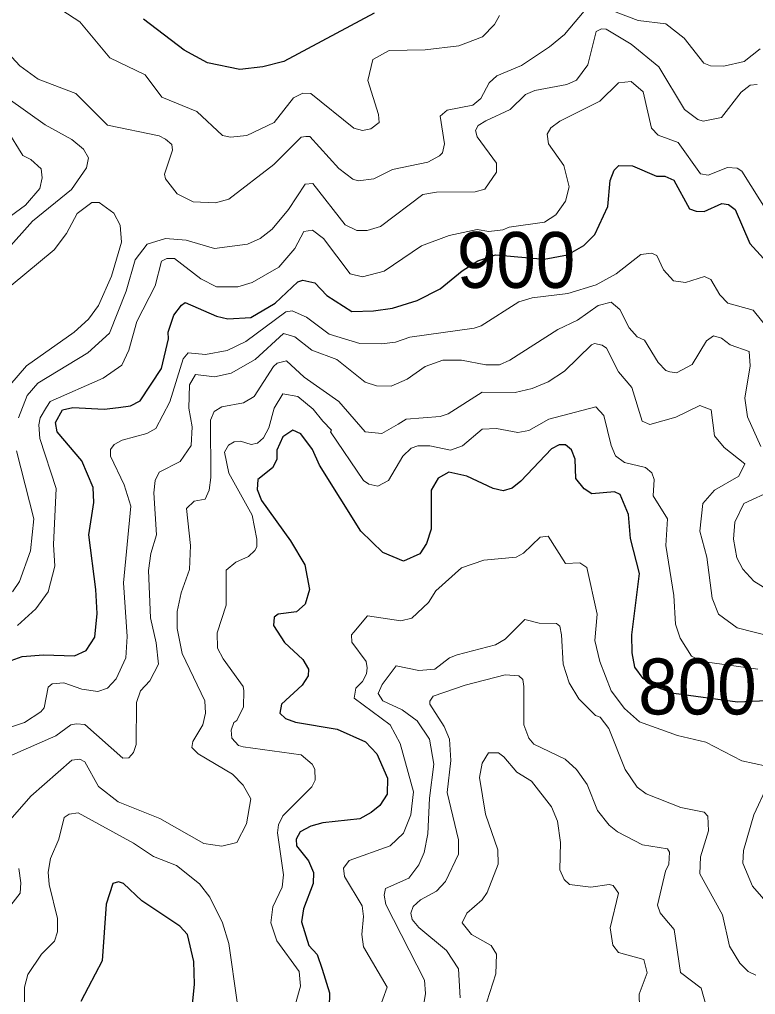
# Model space of a CAD drawing. Extents: x 294.2 to 320.3, y 7482.7 to 7510.7.
# Drawn here: x 318.717 to 319.771, y 7491.272 to 7492.667 of the extents above; entities that cross this region are included whole.
import ezdxf
from ezdxf.enums import TextEntityAlignment as Align

# ---------------------------------------------------------------- set-up
doc = ezdxf.new("R2010")
doc.units = 0
doc.header["$LTSCALE"] = 0.032
doc.layers.add('1', color=7, linetype='Continuous', lineweight=25)
doc.layers.add('2', color=7, linetype='Continuous', lineweight=13)
doc.layers.add('61', color=7, linetype='Continuous')

msp = doc.modelspace()

# ---------------------------------------------------------------- linework, layer by layer
at = {"layer": '1'}
for points in [[(319.2253, 7492.6765), (319.0956, 7492.6073), (319.0657, 7492.5995), (319.0327, 7492.5955), (318.9864, 7492.6053), (318.9532, 7492.6232), (318.8947, 7492.6678)], [(318.6949, 7491.7462), (318.7209, 7491.7557), (318.7515, 7491.758), (318.7961, 7491.7564), (318.8126, 7491.7643), (318.8252, 7491.7832), (318.8283, 7491.817), (318.8267, 7491.8516), (318.8165, 7491.9298), (318.8235, 7491.9758), (318.8229, 7491.9975), (318.8063, 7492.0358), (318.7712, 7492.0773), (318.7686, 7492.0907), (318.7786, 7492.1088), (318.7935, 7492.1119), (318.8383, 7492.1096), (318.8588, 7492.1119), (318.8761, 7492.1143), (318.8902, 7492.1214), (318.9207, 7492.1677), (318.9308, 7492.2101), (318.9302, 7492.2197), (318.9384, 7492.244), (318.9493, 7492.2586), (318.9544, 7492.2624), (318.9991, 7492.2427), (319.0157, 7492.2388), (319.0483, 7492.2407), (319.0834, 7492.2612), (319.1159, 7492.2918), (319.123, 7492.2944), (319.1402, 7492.2905), (319.1574, 7492.2721), (319.1932, 7492.2491), (319.2239, 7492.2503), (319.2512, 7492.2542), (319.2866, 7492.2652), (319.3196, 7492.2818), (319.351, 7492.3077), (319.3734, 7492.3219), (319.3986, 7492.3305), (319.4685, 7492.3242), (319.5019, 7492.3305), (319.5255, 7492.3439), (319.5412, 7492.3596), (319.5597, 7492.3997), (319.5629, 7492.4368), (319.5686, 7492.4515), (319.5756, 7492.4585), (319.5948, 7492.4578), (319.6295, 7492.443), (319.6413, 7492.443), (319.6541, 7492.4371), (319.6766, 7492.3962), (319.686, 7492.393), (319.6978, 7492.3922), (319.723, 7492.404), (319.7324, 7492.4025), (319.7419, 7492.3954), (319.7631, 7492.3466), (319.8023, 7492.3039)], [(319.7873, 7491.692), (319.7452, 7491.6904), (319.6542, 7491.7028), (319.6265, 7491.7125), (319.6104, 7491.7243), (319.5982, 7491.7405), (319.5943, 7491.7609), (319.5938, 7491.7867), (319.6049, 7491.8744), (319.5921, 7491.9244), (319.5894, 7491.9588), (319.5772, 7491.9873), (319.5694, 7491.9911), (319.5367, 7491.9884), (319.5256, 7491.9954), (319.5139, 7492.0104), (319.5128, 7492.0378), (319.5078, 7492.0513), (319.499, 7492.0583), (319.4901, 7492.0583), (319.479, 7492.0529), (319.4352, 7492.0067), (319.4225, 7491.9964), (319.4097, 7491.9927), (319.3953, 7491.9959), (319.3576, 7492.0136), (319.3321, 7492.0195), (319.3166, 7492.0109), (319.3066, 7491.9937), (319.3066, 7491.9378), (319.2999, 7491.9174), (319.2905, 7491.9023), (319.2672, 7491.8921), (319.2373, 7491.9045), (319.2062, 7491.9352), (319.1468, 7492.0293), (319.1368, 7492.0518), (319.1202, 7492.0744), (319.1086, 7492.0793), (319.0941, 7492.0701), (319.0858, 7492.0508), (319.0858, 7492.0373), (319.0797, 7492.0255), (319.0587, 7492.0088), (319.0578, 7491.9944), (319.0636, 7491.9787), (319.1052, 7491.9212), (319.1257, 7491.8868), (319.1324, 7491.8513), (319.1262, 7491.8303), (319.114, 7491.8196), (319.0874, 7491.8164), (319.0819, 7491.8121), (319.0808, 7491.8002), (319.0968, 7491.7755), (319.1229, 7491.7513)], [(319.1229, 7491.7513), (319.1312, 7491.7373), (319.1306, 7491.7277), (319.1218, 7491.7148), (319.0924, 7491.6873), (319.0902, 7491.6744), (319.0979, 7491.6669)], [(319.0979, 7491.6669), (319.1123, 7491.6615), (319.1722, 7491.6514), (319.2127, 7491.6336), (319.2288, 7491.6164), (319.2443, 7491.5814), (319.2437, 7491.5588), (319.2332, 7491.5422), (319.221, 7491.5325), (319.2044, 7491.5234), (319.1517, 7491.5175), (319.1345, 7491.5126), (319.119, 7491.5046), (319.1134, 7491.4944), (319.114, 7491.4847), (319.1312, 7491.4632), (319.1384, 7491.4465), (319.1378, 7491.4309), (319.1239, 7491.3943), (319.1212, 7491.376), (319.1317, 7491.3422), (319.1434, 7491.3292), (319.1506, 7491.3083), (319.1611, 7491.2744), (319.1606, 7491.2534)], [(318.9627, 7491.2339), (318.9678, 7491.2867), (318.9667, 7491.319), (318.9579, 7491.358), (318.9468, 7491.3698), (318.8925, 7491.4059), (318.8664, 7491.4306), (318.8592, 7491.4333), (318.8509, 7491.4306), (318.8415, 7491.4011), (318.8354, 7491.3199), (318.8154, 7491.2817), (318.8049, 7491.2618)]]:
    msp.add_lwpolyline(points, dxfattribs=at)
at = {"layer": '2'}
for points in [[(319.4046, 7492.673), (319.3975, 7492.6602), (319.3803, 7492.6423), (319.3465, 7492.6296), (319.2979, 7492.6238), (319.2468, 7492.6226), (319.2232, 7492.6098), (319.2162, 7492.5798), (319.2315, 7492.5313), (319.2322, 7492.5198), (319.2201, 7492.5108), (319.2086, 7492.5082), (319.1958, 7492.5115), (319.1345, 7492.5613), (319.123, 7492.5619), (319.1096, 7492.5549), (319.0821, 7492.5197), (319.0426, 7492.5013), (319.0196, 7492.4987), (319.0081, 7492.5012), (318.971, 7492.5357), (318.9212, 7492.5562), (318.897, 7492.5881), (318.8465, 7492.6124), (318.8038, 7492.664), (318.7603, 7492.6921)], [(319.5335, 7492.6883), (319.4978, 7492.6455), (319.476, 7492.6283), (319.4359, 7492.6015), (319.4007, 7492.5868), (319.3899, 7492.5766), (319.3777, 7492.5542), (319.3663, 7492.5446), (319.3298, 7492.5376), (319.3196, 7492.5287), (319.326, 7492.4891), (319.3228, 7492.4763), (319.3184, 7492.4719), (319.3018, 7492.4629), (319.2513, 7492.4527), (319.2245, 7492.4393), (319.2022, 7492.4361), (319.1945, 7492.4387), (319.1747, 7492.454), (319.1332, 7492.5), (319.1274, 7492.5), (319.1205, 7492.4987), (319.0815, 7492.4597), (319.017, 7492.41), (318.9979, 7492.4048), (318.9659, 7492.4061), (318.9429, 7492.4176), (318.9263, 7492.4393), (318.925, 7492.4457), (318.9365, 7492.4802), (318.9353, 7492.4885), (318.9264, 7492.4961), (318.9174, 7492.5006), (318.8433, 7492.5159), (318.798, 7492.5613), (318.7438, 7492.5817), (318.7176, 7492.6009), (318.6824, 7492.6385)], [(319.778, 7492.6251), (319.7551, 7492.6072), (319.7257, 7492.6002), (319.7066, 7492.6009), (319.697, 7492.6047), (319.6689, 7492.6404), (319.6427, 7492.6609), (319.6031, 7492.666), (319.5514, 7492.6851)], [(319.7736, 7492.574), (319.7634, 7492.5734), (319.7506, 7492.5632), (319.7225, 7492.5268), (319.6964, 7492.5217), (319.6887, 7492.5242), (319.6695, 7492.5383), (319.6325, 7492.5996), (319.5929, 7492.6321), (319.5572, 7492.6532), (319.5507, 7492.6538), (319.5431, 7492.65), (319.531, 7492.6021), (319.515, 7492.5804), (319.501, 7492.574), (319.455, 7492.5657), (319.4416, 7492.56), (319.4199, 7492.5383), (319.3848, 7492.5223), (319.3739, 7492.5153), (319.3701, 7492.5083), (319.3726, 7492.4993), (319.4001, 7492.4616), (319.4001, 7492.4489), (319.3835, 7492.4246), (319.3695, 7492.4208), (319.3145, 7492.4201), (319.2947, 7492.417), (319.2341, 7492.371), (319.2149, 7492.3652), (319.2002, 7492.3652), (319.1836, 7492.3735), (319.1371, 7492.4323), (319.1262, 7492.4316), (319.1025, 7492.3953), (319.0789, 7492.3672), (319.0617, 7492.3537), (319.0438, 7492.3455), (318.9966, 7492.3397), (318.9557, 7492.3512), (318.9264, 7492.3537), (318.9002, 7492.3455), (318.8829, 7492.3231), (318.8701, 7492.2784), (318.8459, 7492.2184), (318.8153, 7492.1903), (318.7437, 7492.1469), (318.7284, 7492.129), (318.7156, 7492.0971)], [(318.6582, 7492.2918), (318.7361, 7492.3787), (318.7916, 7492.424), (318.8133, 7492.4547), (318.8159, 7492.4693), (318.8088, 7492.4814), (318.7923, 7492.4955), (318.7539, 7492.5166), (318.6722, 7492.574)], [(319.7904, 7492.3886), (319.7513, 7492.4501), (319.7449, 7492.4546), (319.7308, 7492.4553), (319.7034, 7492.4444), (319.6925, 7492.4463), (319.6606, 7492.491), (319.6319, 7492.5019), (319.6223, 7492.5115), (319.6101, 7492.5638), (319.5929, 7492.5785), (319.575, 7492.5766), (319.5482, 7492.5504), (319.4908, 7492.5217), (319.478, 7492.5121), (319.4728, 7492.5032), (319.4748, 7492.4891), (319.4965, 7492.4585), (319.5042, 7492.4278), (319.4991, 7492.4074), (319.485, 7492.3876), (319.469, 7492.3774), (319.4185, 7492.3702), (319.4093, 7492.3663), (319.3892, 7492.364), (319.3726, 7492.3665), (319.3324, 7492.3582), (319.2928, 7492.3435), (319.2392, 7492.3072), (319.2086, 7492.2988), (319.1907, 7492.3033), (319.1524, 7492.3537), (319.137, 7492.3659), (319.1242, 7492.364), (319.1115, 7492.3397), (319.0885, 7492.3129), (319.0502, 7492.2906), (319.0298, 7492.2848), (318.9991, 7492.2848), (318.9768, 7492.2963), (318.9391, 7492.325), (318.9283, 7492.325), (318.9206, 7492.3212), (318.9117, 7492.2861), (318.8854, 7492.235), (318.874, 7492.1942), (318.8637, 7492.1724), (318.837, 7492.1539), (318.761, 7492.1207), (318.7558, 7492.1124), (318.7469, 7492.0971), (318.745, 7492.0869), (318.7463, 7492.0677), (318.7699, 7491.9962), (318.7661, 7491.9158), (318.768, 7491.8851), (318.7584, 7491.8481), (318.7405, 7491.8238), (318.7144, 7491.8002)], [(318.6173, 7492.3225), (318.7258, 7492.4016), (318.7463, 7492.4253), (318.7495, 7492.4406), (318.7482, 7492.4534), (318.7335, 7492.4667), (318.722, 7492.4725), (318.6997, 7492.5089)], [(318.7054, 7492.2867), (318.7667, 7492.3378), (318.7846, 7492.3608), (318.7999, 7492.3895), (318.821, 7492.4055), (318.8312, 7492.4055), (318.8523, 7492.3902), (318.8612, 7492.3729), (318.8631, 7492.3486), (318.8491, 7492.3001), (318.8305, 7492.258), (318.8159, 7492.2382), (318.7954, 7492.2196), (318.7271, 7492.1718), (318.6913, 7492.1303)], [(319.7895, 7492.2241), (319.7678, 7492.251), (319.7315, 7492.2612), (319.72, 7492.2733), (319.7072, 7492.295), (319.6982, 7492.2995), (319.6708, 7492.2906), (319.6536, 7492.2931), (319.6395, 7492.3091), (319.6299, 7492.3295), (319.6223, 7492.3327), (319.6069, 7492.3307), (319.5718, 7492.3033), (319.5431, 7492.2873), (319.5023, 7492.2752), (319.4512, 7492.2689), (319.432, 7492.2631), (319.3784, 7492.2286), (319.3682, 7492.2254), (319.2762, 7492.2127), (319.2558, 7492.2056), (319.2354, 7492.203), (319.2047, 7492.2037), (319.1606, 7492.2171), (319.1281, 7492.2414), (319.1077, 7492.2503), (319.0987, 7492.249), (319.0413, 7492.2063), (319.0145, 7492.1935), (318.9838, 7492.1877), (318.9589, 7492.1903), (318.9518, 7492.1814), (318.9327, 7492.1201), (318.9123, 7492.0817), (318.8995, 7492.0748), (318.8644, 7492.0652), (318.8529, 7492.0588), (318.8478, 7492.0517), (318.8478, 7492.0422), (318.867, 7492.0013), (318.8765, 7491.9707), (318.8663, 7491.8609), (318.8714, 7491.7843), (318.8695, 7491.7536), (318.8555, 7491.7236), (318.8433, 7491.7101), (318.8293, 7491.7057), (318.8063, 7491.7089), (318.7808, 7491.7178), (318.7642, 7491.7166), (318.7584, 7491.7115), (318.7526, 7491.6821), (318.7476, 7491.6763), (318.7246, 7491.661), (318.6735, 7491.6444)], [(319.7787, 7492.0562), (319.7596, 7492.0984), (319.7557, 7492.1252), (319.7634, 7492.1718), (319.7621, 7492.1922), (319.7346, 7492.2018), (319.7225, 7492.2114), (319.711, 7492.2145), (319.7008, 7492.2075), (319.6804, 7492.1737), (319.658, 7492.1616), (319.6484, 7492.1629), (319.6427, 7492.1648), (319.6319, 7492.1763), (319.6121, 7492.2082), (319.6018, 7492.2133), (319.5903, 7492.2261), (319.577, 7492.2522), (319.5642, 7492.2625), (319.5457, 7492.258), (319.5163, 7492.2369), (319.4882, 7492.2235), (319.4193, 7492.1795), (319.4046, 7492.1731), (319.3848, 7492.1731), (319.3503, 7492.1795), (319.3235, 7492.1795), (319.2979, 7492.1705), (319.2724, 7492.1526), (319.2494, 7492.1424), (319.2283, 7492.143), (319.2124, 7492.1481), (319.1715, 7492.1807), (319.1358, 7492.1941), (319.1115, 7492.2133), (319.0955, 7492.2178), (319.0547, 7492.1807), (319.0202, 7492.1609), (318.9966, 7492.1558), (318.9691, 7492.159), (318.9608, 7492.1444), (318.9595, 7492.1112), (318.9646, 7492.0843), (318.9633, 7492.0575), (318.9474, 7492.0345), (318.9174, 7492.0192), (318.9117, 7492.0077), (318.9097, 7491.9898), (318.9135, 7491.9298), (318.9053, 7491.903), (318.902, 7491.8787), (318.9046, 7491.8111), (318.9129, 7491.7753), (318.9161, 7491.7447), (318.904, 7491.721), (318.8906, 7491.7063), (318.8848, 7491.6898), (318.8842, 7491.6297), (318.8803, 7491.6182), (318.874, 7491.6106), (318.8651, 7491.6099), (318.8108, 7491.6585), (318.7987, 7491.6591), (318.791, 7491.6578), (318.7693, 7491.6419), (318.7029, 7491.6131)], [(318.9889, 7491.9937), (318.9914, 7492.0116), (318.9908, 7492.0939), (318.9959, 7492.106), (319.0068, 7492.1131), (319.0381, 7492.1188), (319.0534, 7492.1277), (319.0808, 7492.1705), (319.086, 7492.1756), (319.0994, 7492.1788), (319.1249, 7492.1552), (319.1747, 7492.1207), (319.2124, 7492.0773), (319.236, 7492.0748), (319.2596, 7492.0881), (319.2711, 7492.0952), (319.3197, 7492.099), (319.3311, 7492.1028), (319.3797, 7492.1341), (319.4269, 7492.1335), (319.4512, 7492.1392), (319.4742, 7492.1488), (319.4978, 7492.1641), (319.5361, 7492.2018), (319.5406, 7492.2037), (319.5514, 7492.2011), (319.5578, 7492.1967), (319.575, 7492.1628), (319.5942, 7492.1405), (319.6088, 7492.0926), (319.6197, 7492.0875), (319.6568, 7492.0983), (319.6913, 7492.115), (319.7078, 7492.1086), (319.7123, 7492.0715), (319.7263, 7492.0549), (319.7557, 7492.0313), (319.7474, 7492.0135), (319.7123, 7491.9937), (319.6957, 7491.9745), (319.6912, 7491.9349), (319.7014, 7491.8979), (319.7091, 7491.8392), (319.718, 7491.8161), (319.7449, 7491.7964), (319.7934, 7491.7842)], [(319.7743, 7491.7376), (319.695, 7491.7485), (319.6797, 7491.7561), (319.6631, 7491.7817), (319.6567, 7491.8021), (319.6542, 7491.843), (319.6427, 7491.9145), (319.6452, 7491.9528), (319.6248, 7491.9853), (319.6261, 7492.009), (319.6229, 7492.0185), (319.6134, 7492.0262), (319.5833, 7492.0332), (319.5706, 7492.0428), (319.5642, 7492.0575), (319.554, 7492.1003), (319.5424, 7492.1131), (319.4754, 7492.0952), (319.4467, 7492.0792), (319.4308, 7492.076), (319.4001, 7492.0817), (319.3797, 7492.0811), (319.3516, 7492.0569), (319.3343, 7492.0511), (319.305, 7492.0569), (319.2877, 7492.0569), (319.2781, 7492.0537), (319.266, 7492.0422), (319.2456, 7492.0077), (319.2303, 7491.9994), (319.2175, 7492.002), (319.2098, 7492.0077), (319.1625, 7492.0773), (319.1642, 7492.0797), (319.1516, 7492.0925), (319.1378, 7492.1097), (319.116, 7492.1277), (319.0943, 7492.1315), (319.0821, 7492.1112), (319.0744, 7492.083), (319.0668, 7492.0683), (319.0579, 7492.0607), (319.0489, 7492.0588), (319.0336, 7492.0639), (319.0246, 7492.0626), (319.0163, 7492.0581), (319.0106, 7492.0479), (319.017, 7492.0179), (319.0502, 7491.9579), (319.0572, 7491.9234), (319.0572, 7491.9126), (319.054, 7491.9074), (319.0451, 7491.8985), (319.0272, 7491.8908), (319.0131, 7491.8793), (319.0131, 7491.8289), (319.0004, 7491.7894), (319.001, 7491.7676), (319.0087, 7491.7523), (319.0374, 7491.7127), (319.0387, 7491.7064), (319.0381, 7491.6834), (319.0285, 7491.6642), (319.024, 7491.661), (319.0202, 7491.6502), (319.0215, 7491.6386), (319.031, 7491.6284), (319.0375, 7491.6265), (319.1204, 7491.6151)], [(318.7131, 7492.0499), (318.738, 7491.9528), (318.7329, 7491.9068), (318.7175, 7491.8628), (318.7073, 7491.8481)], [(318.9487, 7491.8468), (318.9608, 7491.88), (318.9621, 7491.9145), (318.9564, 7491.9675), (318.9672, 7491.9777), (318.9832, 7491.9809), (318.9889, 7491.9937)], [(319.8125, 7491.836), (319.7685, 7491.8634), (319.7532, 7491.8806), (319.7442, 7491.8966), (319.7397, 7491.9234), (319.7417, 7491.9477), (319.7544, 7491.9745), (319.7959, 7491.9937)], [(319.787, 7491.5985), (319.7513, 7491.6061), (319.7002, 7491.6329), (319.6593, 7491.6425), (319.605, 7491.6623), (319.5833, 7491.6814), (319.5642, 7491.7064), (319.5482, 7491.7485), (319.5412, 7491.7785), (319.5444, 7491.8162), (319.5297, 7491.8832), (319.5195, 7491.8896), (319.499, 7491.8889), (319.4742, 7491.9279), (319.4627, 7491.9266), (319.439, 7491.9036), (319.4282, 7491.8979), (319.3822, 7491.8934), (319.3503, 7491.8825), (319.3132, 7491.8494), (319.303, 7491.8327), (319.2788, 7491.8104), (319.2635, 7491.8066), (319.2155, 7491.8136), (319.1958, 7491.7906), (319.1926, 7491.7868), (319.1932, 7491.7759), (319.2136, 7491.7485), (319.2149, 7491.7396), (319.2143, 7491.7306), (319.2085, 7491.7198), (319.199, 7491.7102), (319.1964, 7491.6961), (319.2481, 7491.6578), (319.2621, 7491.631), (319.2813, 7491.5621), (319.2775, 7491.5289), (319.2673, 7491.5026), (319.2481, 7491.4848), (319.1894, 7491.4637), (319.1811, 7491.4528), (319.1824, 7491.4408), (319.2079, 7491.3986), (319.2098, 7491.3833), (319.2072, 7491.3578), (319.2098, 7491.3399), (319.2437, 7491.2824), (319.2315, 7491.2479)], [(318.7041, 7491.5218), (318.7335, 7491.5557), (318.7923, 7491.6074), (318.8037, 7491.6087), (318.8108, 7491.6048), (318.8306, 7491.5697), (318.8587, 7491.5474), (318.918, 7491.5237), (318.9813, 7491.488), (319.0068, 7491.4841), (319.0285, 7491.4892), (319.0425, 7491.5161), (319.0483, 7491.5518), (319.0374, 7491.5716), (319.0221, 7491.587), (318.9729, 7491.6163), (318.964, 7491.6252), (318.9653, 7491.6342), (318.9799, 7491.6578), (318.9838, 7491.6744), (318.9825, 7491.6923), (318.95, 7491.76), (318.9429, 7491.7957), (318.9429, 7491.82), (318.9487, 7491.8468)], [(319.2877, 7491.2058), (319.2986, 7491.2734), (319.2973, 7491.2926), (319.2417, 7491.4005), (319.2392, 7491.4139), (319.2411, 7491.4235), (319.2749, 7491.4382), (319.289, 7491.4574), (319.2966, 7491.4752), (319.3017, 7491.502), (319.3043, 7491.5531), (319.3107, 7491.6017), (319.3043, 7491.6374), (319.2865, 7491.6636), (319.2653, 7491.6795), (319.2373, 7491.6923), (319.2309, 7491.7025), (319.2366, 7491.7153), (319.2564, 7491.7421), (319.289, 7491.7357), (319.312, 7491.7376), (319.333, 7491.7536), (319.3439, 7491.7581), (319.3988, 7491.7721), (319.4128, 7491.7804), (319.4409, 7491.8085), (319.4614, 7491.8034), (319.4863, 7491.8028), (319.4907, 7491.7989), (319.4933, 7491.7868), (319.4958, 7491.7447), (319.5042, 7491.7179), (319.5182, 7491.6948), (319.5418, 7491.6712), (319.5489, 7491.6687), (319.561, 7491.6527), (319.5846, 7491.594), (319.6018, 7491.5684), (319.6146, 7491.5589), (319.6644, 7491.5397), (319.6976, 7491.5326), (319.7027, 7491.5269), (319.704, 7491.5059), (319.6925, 7491.4688), (319.6912, 7491.4446), (319.7238, 7491.3858), (319.734, 7491.3412), (319.7487, 7491.3168), (319.7608, 7491.3047), (319.7717, 7491.2996)], [(319.3484, 7491.2671), (319.3458, 7491.3086), (319.3286, 7491.3348), (319.289, 7491.3679), (319.2794, 7491.3794), (319.2775, 7491.3884), (319.2807, 7491.3979), (319.2915, 7491.4075), (319.3145, 7491.4197), (319.3273, 7491.4337), (319.3458, 7491.4727), (319.3458, 7491.4931), (319.3298, 7491.5608), (319.3349, 7491.6068), (319.3331, 7491.6374), (319.3254, 7491.6553), (319.305, 7491.6872), (319.305, 7491.6917), (319.3094, 7491.6987), (319.3554, 7491.7147), (319.4129, 7491.7293)], [(319.4129, 7491.7293), (319.432, 7491.728), (319.4378, 7491.7229), (319.4396, 7491.7127), (319.4396, 7491.6578), (319.4467, 7491.6387), (319.4537, 7491.6303)], [(319.6056, 7491.2345), (319.6044, 7491.2722), (319.6159, 7491.3028), (319.6114, 7491.322), (319.575, 7491.3322), (319.5667, 7491.3424), (319.5629, 7491.3673), (319.575, 7491.4171), (319.5674, 7491.4279), (319.5616, 7491.4292), (319.5355, 7491.4254), (319.5048, 7491.4292), (319.4971, 7491.4363), (319.4907, 7491.4503), (319.492, 7491.4893), (319.4876, 7491.5199), (319.4792, 7491.5404), (319.4505, 7491.5773), (319.4295, 7491.5901), (319.4109, 7491.6118), (319.4033, 7491.6176), (319.3886, 7491.6176), (319.3796, 7491.6029), (319.3758, 7491.5825), (319.3847, 7491.5301), (319.402, 7491.4791), (319.4026, 7491.4586), (319.3867, 7491.4178), (319.3796, 7491.4076), (319.3579, 7491.3884), (319.3509, 7491.3743), (319.3643, 7491.3577), (319.3924, 7491.3418), (319.4001, 7491.3296), (319.3995, 7491.3016), (319.3822, 7491.2479)], [(319.4537, 7491.6303), (319.4984, 7491.6087), (319.515, 7491.5939), (319.5303, 7491.5723), (319.545, 7491.5352), (319.5616, 7491.5141), (319.5737, 7491.5046), (319.6095, 7491.4861), (319.6453, 7491.4803), (319.6478, 7491.4758), (319.6472, 7491.4586), (319.6421, 7491.4484), (319.6306, 7491.3999), (319.6344, 7491.389), (319.6414, 7491.3807), (319.6548, 7491.3647), (319.6638, 7491.3035), (319.6932, 7491.2811), (319.7053, 7491.2383)], [(319.1204, 7491.6151), (319.1364, 7491.6017), (319.1402, 7491.5946), (319.1408, 7491.5787), (319.1358, 7491.5691), (319.0943, 7491.5276), (319.0879, 7491.5148)], [(319.8023, 7491.3865), (319.7666, 7491.4267), (319.7532, 7491.4599), (319.7538, 7491.4778), (319.7685, 7491.5289), (319.7883, 7491.571)], [(319.0291, 7491.2607), (319.017, 7491.345), (319.008, 7491.3744), (318.9896, 7491.4114), (318.9749, 7491.4305), (318.9423, 7491.4567), (318.9091, 7491.4695), (318.8804, 7491.4886), (318.8012, 7491.532), (318.7884, 7491.5301), (318.7814, 7491.525), (318.7738, 7491.4944), (318.7616, 7491.4663), (318.7584, 7491.4471), (318.7597, 7491.4293), (318.7718, 7491.3807), (318.7718, 7491.3616), (318.7674, 7491.3482), (318.7488, 7491.3296), (318.7291, 7491.3003), (318.7246, 7491.2824), (318.7233, 7491.1911)], [(319.0879, 7491.5148), (319.0866, 7491.5033), (319.0955, 7491.4433), (319.0936, 7491.4254), (319.0802, 7491.3973), (319.077, 7491.3744), (319.0859, 7491.3488), (319.1179, 7491.3047), (319.1198, 7491.2837), (319.1064, 7491.2364)], [(318.7048, 7491.3999), (318.7182, 7491.4171), (318.7194, 7491.4318), (318.7163, 7491.4522)]]:
    msp.add_lwpolyline(points, dxfattribs=at)

# ---------------------------------------------------------------- texts
at = {"layer": '61', "width": 0.95}
for s, p in [('900', (319.4283, 7492.2831)), ('800', (319.688, 7491.6727))]:
    msp.add_text(s, height=0.08, dxfattribs=at).set_placement(p, align=Align.CENTER)

doc.saveas('drawing.dxf')
